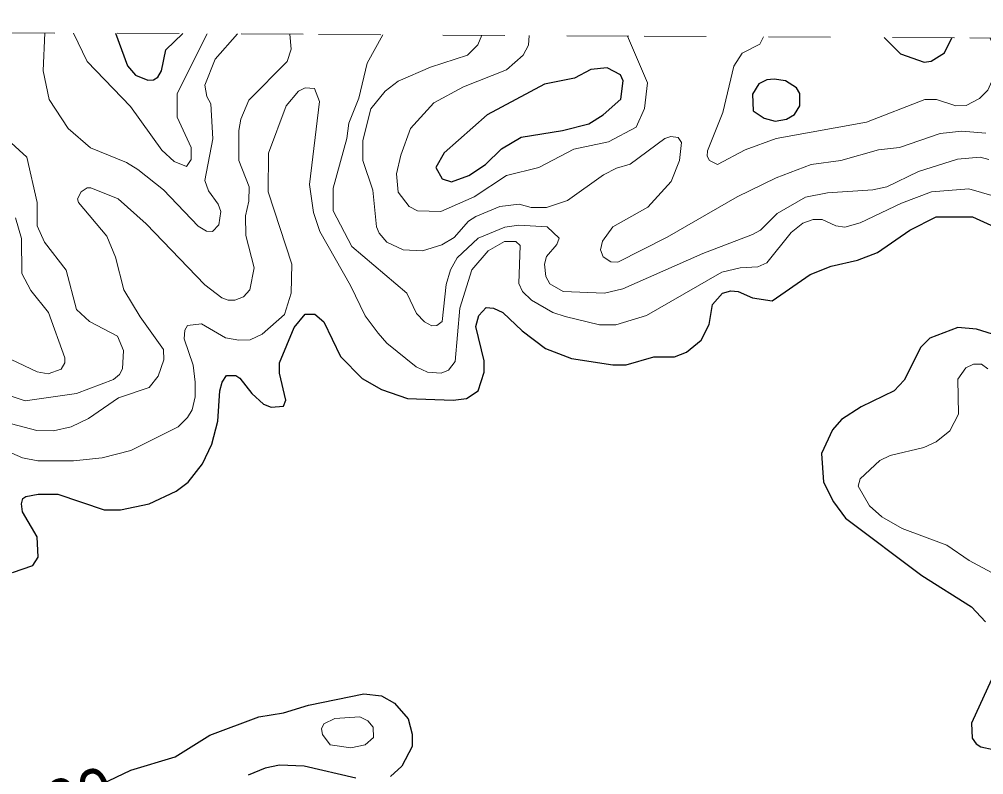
# Model space of a CAD drawing. Extents: x 577 to 602.9, y 7483.8 to 7511.6.
# Drawn here: x 581.387 to 582.941, y 7510.385 to 7511.603 of the extents above; entities that cross this region are included whole.
import ezdxf
from ezdxf.enums import TextEntityAlignment as Align

# ---------------------------------------------------------------- set-up
doc = ezdxf.new("R2010")
doc.units = 0
doc.header["$LTSCALE"] = 0.032
doc.linetypes.add('SHORT_DASHED', pattern=[2.7, 1.5, -1.2])
for name, color, linetype, lineweight in [('1', 7, 'Continuous', 25), ('2', 7, 'Continuous', 13), ('62', 7, 'SHORT_DASHED', 13)]:
    doc.layers.add(name, color=color, linetype=linetype, lineweight=lineweight)
doc.layers.add('61', color=7, linetype='Continuous')

msp = doc.modelspace()

# ---------------------------------------------------------------- linework, layer by layer
at = {"layer": '1'}
for points in [[(581.5422, 7511.5802), (581.5617, 7511.5276), (581.5742, 7511.5127), (581.594, 7511.5048), (581.6033, 7511.5051), (581.6102, 7511.5097), (581.6161, 7511.5196), (581.6231, 7511.5537), (581.6508, 7511.5796)], [(582.781, 7511.5736), (582.8074, 7511.5473), (582.8456, 7511.5338), (582.8567, 7511.5354), (582.8782, 7511.5489), (582.89, 7511.573)], [(582.5689, 7511.1537), (582.6007, 7511.1489), (582.6619, 7511.1911), (582.6953, 7511.2046), (582.7382, 7511.2141), (582.7701, 7511.2269), (582.8225, 7511.2626), (582.8647, 7511.2841), (582.9235, 7511.2841), (582.9704, 7511.2626)], [(581.3761, 7510.7108), (581.4087, 7510.7219), (581.4175, 7510.7354), (581.4159, 7510.768), (581.392, 7510.8086), (581.3904, 7510.8213), (581.3928, 7510.8301), (581.3976, 7510.8333), (581.4175, 7510.8372), (581.4493, 7510.8372), (581.524, 7510.8118), (581.5503, 7510.8118), (581.5964, 7510.8213), (581.6401, 7510.842), (581.6592, 7510.8563), (581.6823, 7510.8857), (581.6974, 7510.9175), (581.7069, 7510.9549), (581.7101, 7511.0034), (581.7141, 7511.0177), (581.7212, 7511.0281), (581.7363, 7511.0281), (581.7427, 7511.0241), (581.7618, 7510.9994), (581.7809, 7510.9819), (581.7928, 7510.9772), (581.8127, 7510.9788), (581.8166, 7510.9883), (581.8063, 7511.032), (581.8063, 7511.0487), (581.8302, 7511.106), (581.8476, 7511.1275), (581.8636, 7511.1275), (581.8779, 7511.1147), (581.9049, 7511.0591), (581.9399, 7511.0233), (581.9709, 7511.0058), (582.013, 7510.9915), (582.0862, 7510.9883), (582.1077, 7510.9915), (582.1268, 7511.0034), (582.1363, 7511.0336), (582.1363, 7511.0519), (582.1228, 7511.1076), (582.1276, 7511.1251), (582.1395, 7511.1378), (582.1514, 7511.137), (582.1665, 7511.1299), (582.1975, 7511.1004), (582.2349, 7511.0718), (582.277, 7511.0559), (582.3438, 7511.0456), (582.3653, 7511.0456), (582.4098, 7511.0583), (582.4432, 7511.0583), (582.4623, 7511.0662), (582.4862, 7511.0853), (582.4989, 7511.1108), (582.5045, 7511.1426), (582.5204, 7511.1609), (582.5339, 7511.1648), (582.5458, 7511.164), (582.5689, 7511.1537)], [(582.9641, 7511.0925), (582.9299, 7511.1028), (582.8997, 7511.106), (582.8543, 7511.0885), (582.84, 7511.0742), (582.813, 7511.0209), (582.7971, 7511.0034), (582.7438, 7510.978), (582.712, 7510.9573), (582.6977, 7510.9406), (582.6802, 7510.9024), (582.6834, 7510.8563), (582.6993, 7510.8245), (582.7184, 7510.7983), (582.8416, 7510.706), (582.9219, 7510.6551), (582.9442, 7510.6313)], [(582.9537, 7510.5382), (582.9219, 7510.4675), (582.9227, 7510.4436), (582.9291, 7510.4341), (582.937, 7510.4293), (582.9569, 7510.4253)], [(581.303, 7510.2663), (581.567, 7510.3919), (581.6385, 7510.4134), (581.6942, 7510.4484), (581.7729, 7510.4778), (581.8127, 7510.4842), (581.8532, 7510.4969), (581.9423, 7510.5152), (581.9709, 7510.512), (581.9916, 7510.5001), (582.0138, 7510.4746), (582.0202, 7510.45), (582.0202, 7510.4301), (582.0035, 7510.3983), (581.9852, 7510.3816)], [(581.9296, 7510.3792), (581.8461, 7510.3983), (581.8063, 7510.3999), (581.7832, 7510.3951), (581.7562, 7510.384)]]:
    msp.add_lwpolyline(points, dxfattribs=at)
for points in [[(582.3049, 7511.4344), (582.3281, 7511.4489), (582.3566, 7511.4742), (582.3605, 7511.5036), (582.3558, 7511.5131), (582.3343, 7511.5243), (582.3081, 7511.5219), (582.2818, 7511.5076), (582.2333, 7511.498), (582.1411, 7511.4487), (582.0719, 7511.3875), (582.0584, 7511.3636), (582.0687, 7511.3453), (582.0838, 7511.3406), (582.1116, 7511.3509), (582.1387, 7511.3684), (582.1641, 7511.3938), (582.1959, 7511.4129), (582.2627, 7511.4233)], [(582.5875, 7511.4432), (582.6055, 7511.4384), (582.6237, 7511.4416), (582.6365, 7511.4495), (582.6452, 7511.463), (582.6452, 7511.4829), (582.6396, 7511.4925), (582.6222, 7511.5036), (582.6039, 7511.506), (582.5919, 7511.5052), (582.5792, 7511.4988), (582.5689, 7511.4821), (582.5697, 7511.4551)]]:
    msp.add_lwpolyline(points, close=True, dxfattribs=at)
at = {"layer": '2'}
for points in [[(581.2942, 7510.9716), (581.4151, 7510.9398), (581.4421, 7510.939), (581.4707, 7510.9454), (581.4986, 7510.9589), (581.5471, 7510.9923), (581.5964, 7511.009), (581.6107, 7511.0273), (581.6202, 7511.0535), (581.6194, 7511.0702), (581.5821, 7511.1227), (581.5558, 7511.1664), (581.5423, 7511.2189), (581.528, 7511.2531), (581.4827, 7511.3072), (581.4811, 7511.3135), (581.4866, 7511.3247), (581.4962, 7511.331), (581.5025, 7511.331), (581.5463, 7511.3135), (581.5916, 7511.273), (581.6862, 7511.1744), (581.7133, 7511.1537), (581.7236, 7511.1497), (581.7347, 7511.1497), (581.7483, 7511.1553), (581.7586, 7511.1664), (581.7657, 7511.2022), (581.7522, 7511.2539), (581.7514, 7511.2857), (581.757, 7511.3096), (581.7578, 7511.3326), (581.7411, 7511.3748), (581.7411, 7511.4233), (581.7443, 7511.4416), (581.757, 7511.4726), (581.819, 7511.5346), (581.8254, 7511.5545), (581.8233, 7511.5787)], [(581.7385, 7511.5791), (581.7029, 7511.5386), (581.6862, 7511.4964), (581.6894, 7511.4781), (581.6958, 7511.4662), (581.699, 7511.4098), (581.6862, 7511.343), (581.6918, 7511.3263), (581.7077, 7511.3048), (581.7117, 7511.2929), (581.7085, 7511.2714), (581.6982, 7511.2603), (581.6886, 7511.2611), (581.6751, 7511.269), (581.6194, 7511.3278), (581.5781, 7511.3605), (581.5598, 7511.3716), (581.5017, 7511.3954), (581.466, 7511.4265), (581.435, 7511.4734), (581.4254, 7511.5195), (581.428, 7511.5808)], [(581.4742, 7511.5805), (581.4962, 7511.5346), (581.5662, 7511.4622), (581.617, 7511.3915), (581.6369, 7511.3732), (581.6568, 7511.3652), (581.664, 7511.3764), (581.664, 7511.3962), (581.6417, 7511.4447), (581.6417, 7511.4829), (581.6898, 7511.5794)], [(581.9728, 7511.5778), (581.9478, 7511.5322), (581.9343, 7511.4758), (581.9184, 7511.4352), (581.9152, 7511.4105), (581.893, 7511.3302), (581.893, 7511.2937), (581.9232, 7511.2364), (582.0115, 7511.1609), (582.0274, 7511.1283), (582.0401, 7511.1147), (582.052, 7511.1084), (582.06, 7511.1092), (582.0687, 7511.1155), (582.0751, 7511.1752), (582.0822, 7511.199), (582.0926, 7511.2181), (582.1268, 7511.2499), (582.1697, 7511.2674), (582.192, 7511.2706), (582.2381, 7511.2682), (582.2572, 7511.2499), (582.2532, 7511.2396), (582.2365, 7511.2205), (582.2333, 7511.2078), (582.2357, 7511.1879), (582.2421, 7511.176), (582.2635, 7511.164), (582.3303, 7511.1609), (582.3597, 7511.168), (582.4886, 7511.2253), (582.5689, 7511.2555), (582.5816, 7511.2626), (582.6086, 7511.2897), (582.654, 7511.3159), (582.6897, 7511.3231), (582.7629, 7511.3278), (582.7852, 7511.3326), (582.8361, 7511.3573), (582.8989, 7511.3772), (582.9355, 7511.3803), (582.9498, 7511.3764)], [(582.945, 7511.4193), (582.906, 7511.4225), (582.871, 7511.4185), (582.8058, 7511.3962), (582.7716, 7511.3923), (582.7112, 7511.3748), (582.6635, 7511.3684), (582.607, 7511.3469), (582.5442, 7511.3167), (582.4313, 7511.2515), (582.3518, 7511.211), (582.3407, 7511.2118), (582.3279, 7511.2197), (582.324, 7511.2308), (582.3271, 7511.2452), (582.3438, 7511.2682), (582.4003, 7511.3), (582.4377, 7511.3414), (582.4512, 7511.3748), (582.4544, 7511.4042), (582.4488, 7511.4121), (582.4369, 7511.4137), (582.4273, 7511.4105), (582.3717, 7511.3692), (582.3494, 7511.3628), (582.3287, 7511.3517), (582.2707, 7511.3104), (582.2365, 7511.2992), (582.2118, 7511.2992), (582.1928, 7511.3048), (582.1617, 7511.3008), (582.1228, 7511.2849), (582.1109, 7511.277), (582.0878, 7511.2507), (582.0679, 7511.2388), (582.0369, 7511.2292), (582.0059, 7511.2308), (581.9796, 7511.2436), (581.9669, 7511.2579), (581.9629, 7511.2682), (581.9566, 7511.3271), (581.9407, 7511.3748), (581.9407, 7511.4074), (581.9534, 7511.4583), (581.9765, 7511.4869), (581.9979, 7511.5028), (582.0496, 7511.5258), (582.1093, 7511.5449), (582.126, 7511.5616), (582.1328, 7511.577)], [(582.3671, 7511.5758), (582.3995, 7511.5004), (582.3947, 7511.4591), (582.3812, 7511.4288), (582.3367, 7511.405), (582.281, 7511.3931), (582.2246, 7511.3636), (582.1721, 7511.3509), (582.1204, 7511.3167), (582.0663, 7511.2929), (582.0289, 7511.2937), (582.0154, 7511.3008), (581.9979, 7511.3239), (581.9948, 7511.3533), (582.0019, 7511.3835), (582.0178, 7511.4265), (582.0552, 7511.4678), (582.1029, 7511.494), (582.1725, 7511.5212), (582.1991, 7511.5449), (582.2079, 7511.5608), (582.2088, 7511.5766)], [(582.9517, 7511.5726), (582.9625, 7511.5465), (582.9585, 7511.5115), (582.9482, 7511.4885), (582.9347, 7511.475), (582.9132, 7511.4638), (582.8965, 7511.463), (582.8655, 7511.4734), (582.8464, 7511.4734), (582.7526, 7511.4368), (582.607, 7511.4105), (582.5569, 7511.3923), (582.5124, 7511.3684), (582.4997, 7511.3748), (582.4957, 7511.3819), (582.4965, 7511.3907), (582.5212, 7511.4527), (582.5387, 7511.5274), (582.5522, 7511.5481), (582.5808, 7511.5624), (582.5864, 7511.5746)], [(582.9585, 7511.3175), (582.9172, 7511.3294), (582.8575, 7511.3247), (582.809, 7511.3064), (582.7422, 7511.2746), (582.7176, 7511.2674), (582.7033, 7511.2698), (582.681, 7511.2801), (582.6667, 7511.2801), (582.65, 7511.2738), (582.6309, 7511.2587), (582.5919, 7511.2102), (582.5776, 7511.2038), (582.549, 7511.2022), (582.5196, 7511.1951), (582.3979, 7511.1251), (582.3486, 7511.11), (582.3224, 7511.11), (582.2667, 7511.1235), (582.2468, 7511.1299), (582.2126, 7511.1497), (582.1983, 7511.164), (582.192, 7511.1768), (582.1943, 7511.238), (582.1872, 7511.2444), (582.1689, 7511.2444), (582.1427, 7511.2292), (582.1164, 7511.199), (582.0973, 7511.137), (582.0894, 7511.0511), (582.079, 7511.0368), (582.0671, 7511.032), (582.0449, 7511.0336), (582.0266, 7511.0424), (581.9796, 7511.0806), (581.9653, 7511.0965), (581.9447, 7511.1243), (581.9208, 7511.1736), (581.8715, 7511.2603), (581.8612, 7511.2913), (581.8548, 7511.3366), (581.8707, 7511.4702), (581.8628, 7511.4909), (581.8476, 7511.4925), (581.8373, 7511.4869), (581.8174, 7511.463), (581.7888, 7511.3867), (581.788, 7511.3247), (581.8262, 7511.2078), (581.8254, 7511.1609), (581.8143, 7511.1267), (581.7785, 7511.0949), (581.7594, 7511.0861), (581.7411, 7511.0853), (581.7196, 7511.0893), (581.6807, 7511.1116), (581.6584, 7511.1092), (581.6536, 7511.1012), (581.6528, 7511.0877), (581.6671, 7511.0448), (581.6703, 7511.0177), (581.6703, 7510.9939), (581.6656, 7510.9732), (581.6584, 7510.9605), (581.6433, 7510.9454), (581.567, 7510.9072), (581.5208, 7510.8953), (581.4747, 7510.8905), (581.4167, 7510.8905), (581.392, 7510.8953), (581.3523, 7510.9128)], [(581.3682, 7511.409), (581.3992, 7511.3803), (581.4159, 7511.3072), (581.4159, 7511.2698), (581.4278, 7511.2436), (581.4628, 7511.1982), (581.4795, 7511.1346), (581.5002, 7511.1155), (581.5455, 7511.0917), (581.555, 7511.0686), (581.5534, 7511.0392), (581.5487, 7511.0297), (581.5391, 7511.0217), (581.4795, 7510.9994), (581.3968, 7510.9875), (581.3674, 7510.9971)], [(581.3419, 7511.0694), (581.4159, 7511.0344), (581.4334, 7511.0312), (581.4548, 7511.0384), (581.4604, 7511.0487), (581.4604, 7511.0567), (581.4342, 7511.1299), (581.4055, 7511.1656), (581.3912, 7511.1927), (581.3904, 7511.2491), (581.3809, 7511.2825)], [(582.9482, 7511.0392), (582.9378, 7511.0464), (582.9251, 7511.0464), (582.9124, 7511.0408), (582.8997, 7511.0225), (582.9005, 7510.966), (582.8869, 7510.939), (582.8647, 7510.9215), (582.8448, 7510.912), (582.7907, 7510.8992), (582.774, 7510.8913), (582.7422, 7510.8619), (582.739, 7510.8499), (582.7573, 7510.8181), (582.7772, 7510.8006), (582.8098, 7510.7816), (582.8822, 7510.7545), (582.918, 7510.7299), (582.976, 7510.6989)]]:
    msp.add_lwpolyline(points, dxfattribs=at)
msp.add_lwpolyline([(581.8779, 7510.4667), (581.8954, 7510.4754), (581.9359, 7510.4778), (581.9486, 7510.4714), (581.9574, 7510.4611), (581.9582, 7510.4444), (581.9447, 7510.4325), (581.9216, 7510.4277), (581.8882, 7510.4325), (581.8755, 7510.4492), (581.8739, 7510.4587)], close=True, dxfattribs=at)
at = {"layer": '62'}
msp.add_lwpolyline([(577.146, 7511.6028), (577.6709, 7511.6001), (578.1957, 7511.5975), (578.7205, 7511.5948), (579.2453, 7511.5921), (579.7702, 7511.5894), (580.295, 7511.5867), (580.8198, 7511.5839), (581.3446, 7511.5812), (581.8695, 7511.5784), (582.3943, 7511.5756), (582.9191, 7511.5728), (583.444, 7511.5699)], dxfattribs=at)

# ---------------------------------------------------------------- texts
at = {"layer": '61', "width": 0.9}
msp.add_text('400', height=0.08, rotation=16.873, dxfattribs=at).set_placement((581.4715, 7510.3004), align=Align.CENTER)

doc.saveas('drawing.dxf')
